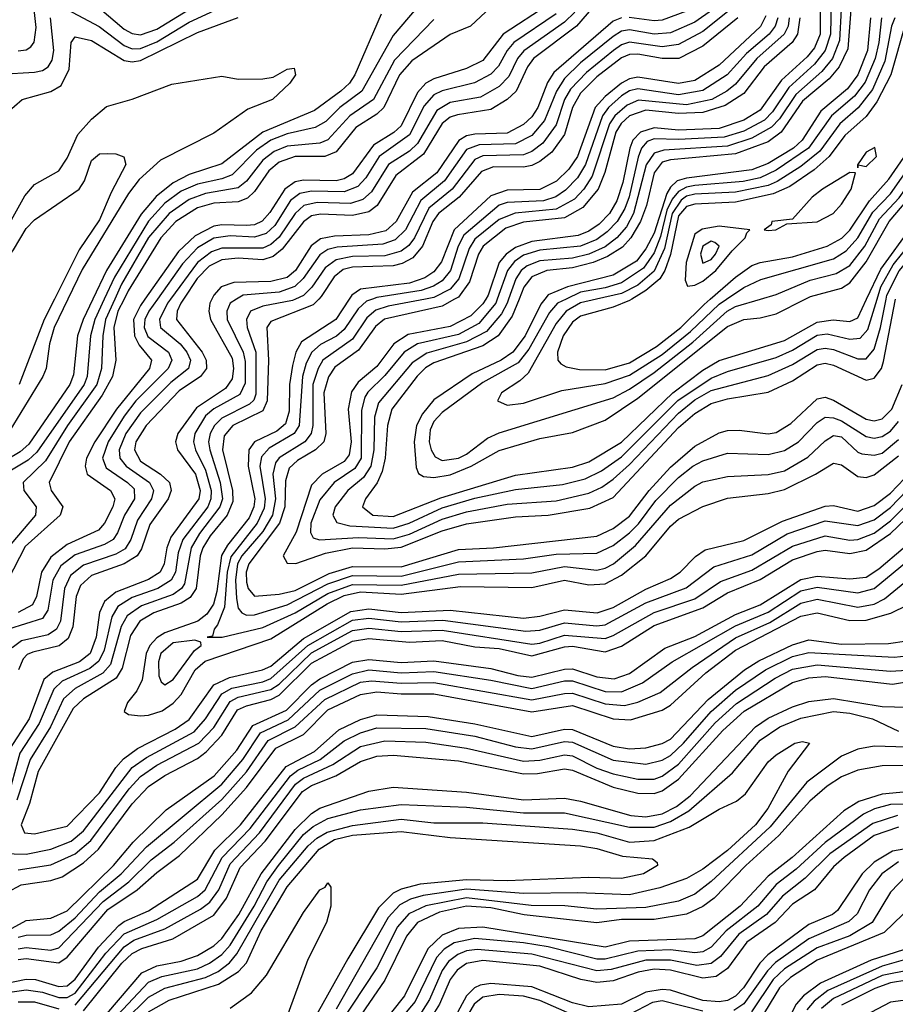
# Model space of a CAD drawing. Header units: inches. Extents: x 501365 to 657855, y 482276 to 547543.
# Tile 519 of 656: x 573974 to 576122, y 538269 to 540686. Entities that reach past the tile are written whole.
import ezdxf

# ---------------------------------------------------------------- set-up
doc = ezdxf.new("R2010")
doc.units = ezdxf.units.IN
doc.header["$MEASUREMENT"] = 0
doc.layers.add('A5573', color=7, linetype='Continuous')
doc.layers.add('A5574', color=7, linetype='Continuous')

msp = doc.modelspace()

# ---------------------------------------------------------------- linework, layer by layer
at = {"layer": 'A5573', "color": 5}
for points, elevation in [([(574153.6, 540000), (574129.9, 539950), (574116, 539910), (574106.1, 539813.9), (574096.8, 539790), (573995.9, 539644.1), (573975.1, 539624.9), (573910, 539586.9)], 3320), ([(574207.1, 540000), (574184.4, 539950), (574177.7, 539910), (574174.9, 539830), (574163.4, 539790), (574090.8, 539690), (574036.9, 539603), (573982.4, 539550), (573984, 539530), (574014.5, 539490), (574012.5, 539470), (573910, 539349.9)], 3360), ([(574181.5, 540000), (574158.6, 539950), (574147.7, 539910), (574139.1, 539810), (574132.3, 539790), (574015.9, 539624.1), (573995, 539605), (573937.2, 539570)], 3340), ([(574229.8, 540000), (574214.6, 539970), (574205, 539930), (574209.7, 539850), (574201.2, 539810), (574176.1, 539763.9), (574095.3, 539650), (574046.4, 539550), (574050.7, 539530), (574079.6, 539490), (574072.8, 539470), (573987.1, 539392.9), (573945.1, 539310)], 3380), ([(574312.1, 540000), (574290.9, 539970), (574281.1, 539950), (574278.9, 539930), (574288.1, 539908.1), (574339.3, 539870), (574347.2, 539850), (574338.3, 539830), (574259, 539750), (574230, 539713.1), (574191.2, 539650), (574177, 539610), (574185.7, 539585.7), (574238.4, 539550), (574254.3, 539534.3), (574255.7, 539510), (574231, 539470), (574214, 539426), (574203.2, 539410), (574181.9, 539398.1), (574110, 539372.6), (574074.7, 539345.3), (574054.9, 539310), (574043.3, 539236.7), (574030, 539216.3), (573946.4, 539190)], 3440), ([(574445.3, 540000), (574440.4, 539990), (574437.6, 539970), (574442.3, 539950), (574495.2, 539855.2), (574498.7, 539830), (574495.3, 539804.7), (574479, 539781), (574407.2, 539732.8), (574362.1, 539670), (574355.7, 539650), (574361.1, 539630), (574405.3, 539570), (574416.2, 539530), (574413.3, 539510), (574344.5, 539415.5), (574335, 539390), (574328.5, 539350), (574318.3, 539330), (574290, 539311.8), (574210, 539280.4), (574182.1, 539257.9), (574169.4, 539230.6), (574161.1, 539170), (574147.1, 539130), (574120.7, 539110), (574055.4, 539084.6), (574033.4, 539066.6), (573997, 538970), (573947, 538893)], 3520), ([(574092, 540000), (574058.2, 539930), (574046.6, 539890), (574039, 539830), (574030.9, 539810), (573950, 539677.4)], 3280), ([(574505.7, 540000), (574489.8, 539990), (574481.7, 539970), (574482.5, 539950), (574522.2, 539870), (574526.8, 539846.8), (574526.6, 539793.4), (574514.2, 539765.8), (574450, 539730.3), (574430, 539713.5), (574403.4, 539670), (574400.1, 539650), (574405.3, 539630), (574430, 539580.3), (574443.7, 539530), (574443, 539510), (574435, 539490), (574374.1, 539410), (574362.4, 539377.6), (574356, 539330), (574345.6, 539310), (574313.1, 539290), (574250, 539267.6), (574214.7, 539245.3), (574199.5, 539220.5), (574181.2, 539138.8), (574168.2, 539111.8), (574146.3, 539093.7), (574078, 539062), (574057.4, 539042.6), (574021.6, 538958.4), (573974.5, 538885.5), (573952.6, 538807.4)], 3540), ([(574343.8, 540000), (574336.5, 539990), (574316.6, 539950), (574319.6, 539930), (574367.9, 539890), (574383.6, 539870), (574392.9, 539850), (574388, 539830), (574345, 539795), (574270, 539720.5), (574234.3, 539670), (574217.8, 539630), (574219.9, 539610), (574234.7, 539590), (574292.4, 539550), (574302.2, 539530), (574297.6, 539510), (574262.8, 539457.2), (574246.5, 539410), (574232.6, 539387.4), (574210, 539374.1), (574130, 539347.4), (574098.7, 539321.3), (574083.4, 539290), (574073.8, 539210), (574063.8, 539190), (574043.9, 539176.1), (573978.4, 539161.6), (573955.4, 539144.6)], 3460), ([(574650.7, 540000), (574643.4, 539996.6), (574570, 539982.8), (574539.7, 539970), (574530.1, 539950), (574532.3, 539930), (574552.9, 539870), (574553.4, 539766.6), (574548, 539752), (574537.7, 539742.3), (574470, 539708.1), (574451.5, 539690), (574440.8, 539670), (574437.2, 539650), (574440.1, 539630), (574465.5, 539550), (574471, 539510), (574465.1, 539490), (574414.9, 539425.1), (574394.8, 539390), (574378.3, 539301.6), (574370.6, 539289.4), (574350, 539275.2), (574273, 539247), (574237.5, 539222.5), (574223.1, 539196.9), (574196.5, 539103.5), (574177.7, 539082.3), (574110, 539044.8), (574081.1, 539018.9), (574049.2, 538950), (573999.6, 538870), (573966.5, 538770)], 3560), ([(574281.1, 540000), (574270, 539984.3), (574253.2, 539950), (574255.6, 539910), (574267, 539887), (574297, 539850), (574292.2, 539830), (574211.1, 539730), (574158.4, 539650), (574138.1, 539610), (574134.3, 539590), (574139.6, 539570), (574196.4, 539530), (574207.4, 539510), (574202.5, 539490), (574181.7, 539450), (574167.4, 539432.6), (574090, 539397.5), (574050, 539366.9), (574027.7, 539330), (574015.4, 539270), (574005.6, 539250), (573970, 539230.5)], 3420), ([(574375.7, 540000), (574369, 539990), (574360.3, 539970), (574358.9, 539950), (574421.5, 539870), (574431.2, 539850), (574432.1, 539830), (574417.5, 539810), (574365.1, 539774.9), (574284.4, 539690), (574258.9, 539650), (574255.2, 539630), (574270, 539602.6), (574319.5, 539570), (574341, 539550), (574345.7, 539530), (574338.4, 539510), (574293.2, 539446.8), (574272.7, 539387.3), (574262.3, 539370), (574230, 539350.1), (574150, 539321.5), (574123.2, 539296.8), (574112.4, 539270), (574103.9, 539196.1), (574093.1, 539166.9), (574070.5, 539149.5), (574006.2, 539133.8), (573992.3, 539127.7), (573982.7, 539117.3), (573971.2, 539090)], 3480), ([(574059.1, 540000), (574034.1, 539950), (573972.3, 539790)], 3260), ([(574707.4, 540000), (574693.7, 539986.3), (574590, 539945.2), (574580.5, 539930), (574584.2, 539850), (574580.6, 539750), (574570, 539725.7), (574496.8, 539690), (574475.6, 539664.4), (574471.4, 539630), (574495.8, 539530), (574496.8, 539503.2), (574482.6, 539470), (574441, 539419), (574423.5, 539390), (574416.9, 539370), (574406.8, 539290), (574391.9, 539268.1), (574370, 539253.5), (574303.3, 539230), (574268.7, 539210), (574245.6, 539174.4), (574225.3, 539094.7), (574210.6, 539070), (574130, 539019.1), (574104.8, 538995.2), (574019.3, 538840.7), (573998.2, 538761.8), (573977.8, 538710), (573985.5, 538690), (574010, 538687.6), (574090, 538706.8), (574170, 538788.3), (574209.7, 538850.3), (574228.5, 538871.5), (574262.6, 538897.4), (574355.5, 538944.5), (574390, 538968.1), (574450, 539053.1), (574488.4, 539071.6), (574569.3, 539090), (574590, 539098.9), (574670, 539167.5), (574786.3, 539233.7), (574830, 539239.7), (574910, 539230.7), (575030, 539236.7), (575210, 539217.4), (575250, 539222.3), (575310, 539237.7), (575390.2, 539229.8), (575430, 539243.1), (575510, 539287.8), (575570, 539314), (575594.5, 539330), (575631.4, 539368.6), (575655.6, 539384.4), (575750, 539408), (575845.1, 539454.9), (575950, 539491.7), (575970, 539493.4), (576030, 539479.9), (576070, 539493.2), (576110, 539524), (576162, 539578)], 3580), ([(574782.5, 540000), (574749.6, 539950), (574665, 539895), (574651, 539870), (574643.2, 539836.8), (574635.9, 539790), (574634.9, 539725.1), (574625.8, 539694.2), (574604.5, 539675.5), (574550.1, 539650), (574535.8, 539630), (574534.6, 539590), (574550.4, 539510), (574548.6, 539490), (574536.8, 539463.2), (574483.6, 539396.4), (574469.1, 539370.9), (574457.7, 539282.3), (574449, 539251), (574433.1, 539226.9), (574410.6, 539209.4), (574330, 539180.8), (574310, 539168.4), (574292.9, 539150), (574284, 539130), (574274.5, 539065.5), (574261.3, 539038.7), (574238.7, 539010), (574230, 538987.6), (574240.7, 538980.7), (574270, 538977.7), (574290, 538978.6), (574323.4, 538990), (574350, 539008.2), (574370, 539030), (574404.4, 539090), (574428.6, 539111.4), (574590, 539166.4), (574727.8, 539252.2), (574770, 539272.3), (574810, 539281.3), (574910, 539276.1), (575055, 539295), (575230, 539291.9), (575310, 539310.5), (575370, 539298.8), (575410, 539301.5), (575450, 539322.7), (575510.2, 539370), (575570, 539442.8), (575590, 539459.9), (575650, 539491.3), (575710, 539511.4), (575810, 539523.2), (575850, 539532.7), (575926, 539570), (575970, 539597.1), (575990, 539593.1), (576030, 539564.9), (576050, 539562.3), (576070, 539568.6), (576130, 539615.3)], 3620), ([(574839.6, 540000), (574824.9, 539995.1), (574803.8, 539976.2), (574770, 539925.1), (574750.7, 539909.3), (574711.6, 539888.4), (574690.3, 539869.7), (574676.9, 539843.1), (574667.5, 539810), (574659.5, 539690), (574647.5, 539670), (574585.7, 539634.3), (574567, 539613), (574563.2, 539590), (574575.8, 539510), (574573.4, 539486.6), (574556.7, 539450), (574492.1, 539367.9), (574482.5, 539330), (574475.9, 539244.1), (574459, 539201), (574450.6, 539190), (574447.1, 539172.9), (574434, 539170), (574470.6, 539170.6), (574570, 539193.9), (574650, 539230.4), (574730, 539277.6), (574790, 539299.8), (574910, 539298.1), (575050, 539324.7), (575230, 539328.6), (575310, 539343.6), (575390, 539335.2), (575410, 539339.5), (575430.5, 539350), (575484.4, 539395.6), (575570, 539494), (575630, 539541.2), (575650, 539551.7), (575710, 539564.6), (575810, 539569.8), (575850, 539578.4), (575907.6, 539612.4), (575950, 539652.4), (575970, 539665), (575990, 539661.6), (576030, 539624.1), (576040.1, 539620.1), (576070, 539616.9), (576090, 539622.3), (576130, 539655.3)], 3640), ([(574969.6, 540000), (574877.7, 539982.3), (574847.5, 539972.5), (574825.8, 539954.2), (574790, 539901.8), (574717.9, 539850), (574705.7, 539830), (574693.3, 539790), (574693.2, 539690), (574689.2, 539670), (574673.5, 539650), (574610, 539610.4), (574601.6, 539598.4), (574594.8, 539570), (574601.1, 539510), (574594.1, 539470), (574570.7, 539430), (574519.2, 539370), (574508.1, 539350), (574502.9, 539310), (574505.5, 539265.5), (574510, 539241.5), (574518.6, 539230), (574530, 539224.7), (574550, 539225.2), (574630, 539249.9), (574730, 539301.2), (574790, 539321.5), (574910, 539320.2), (575050, 539354.9), (575210, 539362.9), (575290, 539374.3), (575390, 539376.2), (575430, 539395.1), (575470, 539426.2), (575491.9, 539448.2), (575534.6, 539505.4), (575590, 539562.1), (575625.1, 539590), (575650, 539603.2), (575710, 539621.8), (575810, 539619), (575850, 539628.1), (575884.3, 539650), (575930, 539697.5), (575950, 539710.3), (575970, 539709), (575990, 539701.3), (576050, 539662.8), (576070, 539659.1), (576090, 539662.4), (576110, 539675.5), (576130, 539699.7)], 3660), ([(575040.9, 540000), (575010, 539982.9), (574869.1, 539950.9), (574847, 539933), (574805.4, 539874.6), (574747, 539833), (574731.1, 539808.9), (574720, 539770), (574724.7, 539670), (574719.9, 539650), (574699.9, 539630), (574655.7, 539604.3), (574635.2, 539584.8), (574625.9, 539554.1), (574623.9, 539490), (574610.9, 539450), (574535.6, 539350), (574529.2, 539330), (574530, 539305.6), (574534.5, 539290), (574550, 539271), (574610, 539275.5), (574650, 539285.1), (574733.2, 539326.8), (574790, 539343.6), (574910, 539343.3), (575050, 539385.1), (575136.3, 539390), (575390, 539418), (575430, 539436.7), (575470, 539467.2), (575518.3, 539530), (575570, 539587.2), (575630, 539638.7), (575690, 539672), (575710, 539677.8), (575738.6, 539678.6), (575810, 539669), (575830, 539672.8), (575865.7, 539694.3), (575930, 539755.3), (575950, 539759.7), (575970, 539752.1), (576050, 539705.5), (576070, 539700.9), (576090, 539705.9), (576113.4, 539730), (576138.4, 539790)], 3680), ([(575117.1, 540000), (575110, 539988.3), (575080.8, 539959.2), (575030, 539932.6), (574927, 539913), (574892.1, 539890), (574850, 539834.8), (574803.9, 539796.1), (574787.5, 539772.5), (574779.8, 539730), (574786.7, 539650), (574782.3, 539617.7), (574770, 539601.7), (574716, 539570), (574690, 539543), (574652, 539428), (574620.6, 539370), (574630, 539351.8), (574651.2, 539351.2), (574723.9, 539376.1), (574790, 539389.7), (574870, 539387), (574910, 539391.5), (575010, 539431.5), (575070, 539448.7), (575190, 539465.6), (575270.4, 539469.6), (575372.7, 539487.3), (575430, 539513.4), (575590, 539685), (575630, 539719.4), (575670, 539743.9), (575710, 539755.2), (575810, 539771.5), (575870, 539799.1), (575930, 539839), (575950, 539842.5), (575970, 539837.6), (576050, 539800.7), (576070, 539806.3), (576087.9, 539830), (576093.2, 539846.8), (576122.6, 540000)], 3720), ([(575145.5, 540000), (575141.9, 539990), (575100.1, 539939.9), (575050, 539913.1), (574949.5, 539890.5), (574917.3, 539870), (574870, 539812.2), (574828, 539772), (574820.9, 539759.1), (574812.3, 539727.7), (574811.8, 539610), (574795.8, 539584.2), (574745.1, 539550), (574710, 539507.4), (574688, 539450), (574686.9, 539426.9), (574694.1, 539414.1), (574709.2, 539409.2), (574804.7, 539415.3), (574890, 539411.9), (574930, 539422.8), (575010, 539460.2), (575070, 539478.1), (575170, 539496.8), (575290, 539504.8), (575370, 539523.9), (575401.6, 539538.4), (575430, 539558), (575470, 539594.1), (575590, 539720), (575630, 539752.9), (575670, 539775.5), (575810, 539812.5), (575870, 539839.5), (575930, 539876.4), (575950, 539879.9), (575970, 539876.4), (576030, 539853), (576050, 539853), (576070, 539877), (576085.7, 539930), (576099.5, 540000)], 3740), ([(575173.2, 540000), (575169.7, 539990.3), (575155.8, 539964.2), (575119.2, 539920.8), (575070, 539895), (574972.5, 539867.5), (574936.6, 539843.4), (574854.3, 539745.7), (574844.6, 539710), (574842.6, 539630), (574834.9, 539590), (574817.4, 539562.6), (574778.7, 539530), (574747.6, 539490), (574741.9, 539470), (574752, 539452), (574783.8, 539443.8), (574890, 539437.6), (574929.3, 539450), (575010, 539488), (575090, 539511.3), (575190, 539532.5), (575305.1, 539545.1), (575361, 539559), (575401.4, 539578.6), (575450, 539613.1), (575588.8, 539751.2), (575670, 539806.3), (575710, 539822.4), (575830, 539856.9), (575870, 539875), (575930, 539911.1), (575954.6, 539914.6), (576010, 539901.5), (576036, 539904), (576054.9, 539925.1), (576077.1, 540000)], 3760), ([(575199, 540000), (575181.7, 539958.2), (575147.9, 539910), (575110, 539885.1), (574990, 539843.6), (574969.1, 539830.9), (574948.9, 539811.1), (574887, 539730), (574876.1, 539690), (574870.4, 539610), (574863.1, 539576.9), (574850.7, 539549.3), (574821.9, 539510), (574815, 539490), (574839.8, 539470), (574890, 539466.4), (575007.4, 539512.6), (575190, 539567.8), (575330, 539587.9), (575370, 539600.5), (575450, 539648.6), (575575.8, 539770), (575650, 539825.2), (575690, 539849.2), (575850, 539898.5), (575930, 539943.2), (575969.5, 539949.5), (576010, 539945.2), (576030, 539954.2), (576051.5, 540000)], 3780), ([(575262, 540000), (575252.3, 539987.7), (575213.7, 539910), (575183.3, 539870), (575154.7, 539850), (575083.8, 539816.2), (574990, 539752.8), (574961.8, 539718.2), (574947.5, 539690), (574941.9, 539650), (574946.7, 539586.7), (574952.3, 539572.3), (574964.7, 539564.7), (574990, 539561.9), (575030, 539568.6), (575081, 539590), (575150, 539628.6), (575250, 539657.7), (575330, 539672.6), (575410, 539702.9), (575490, 539756.7), (575710, 539932.4), (575750, 539949.6), (575790, 539953.8), (575830, 539964.1), (575901, 540000)], 3820), ([(575314.5, 540000), (575293.4, 539990), (575273.2, 539966.8), (575223.2, 539876.8), (575196.3, 539843.7), (575110, 539795.2), (575010, 539721.5), (574990, 539699.6), (574981, 539679), (574978.3, 539650), (574983, 539630), (574993.2, 539613.2), (575010, 539604.2), (575050, 539609.7), (575070, 539619.8), (575121.1, 539658.9), (575150, 539671.8), (575430, 539757.9), (575470, 539778.8), (575530, 539819.8), (575625.3, 539894.7), (575709.7, 539970), (575730, 539981.5), (575791.5, 540000)], 3840), ([(575389.2, 540000), (575350, 539991), (575314.8, 539970), (575290, 539939.9), (575221.6, 539818.4), (575200.8, 539799.2), (575155.5, 539770), (575146.2, 539750), (575170, 539739.8), (575210, 539744.9), (575304.1, 539775.9), (575410, 539792.6), (575470, 539813.3), (575550, 539864.4), (575619.7, 539920.3), (575690, 539987.7), (575708, 540000)], 3860), ([(575475.9, 540000), (575470, 539996.4), (575430, 539979.9), (575350, 539957.9), (575330, 539943.4), (575307.1, 539910), (575293.3, 539870), (575294.1, 539850), (575301.4, 539841.4), (575314.1, 539834.1), (575347.4, 539827.4), (575410, 539826.8), (575470, 539843.7), (575536.2, 539883.8), (575596, 539930), (575653, 539987), (575668, 540000)], 3880), ([(573870, 538641), (573990, 538638.1), (574050, 538650.3), (574099.9, 538670), (574130, 538695.5), (574249.6, 538850.4), (574284.6, 538875.4), (574401.6, 538938.4), (574430, 538970), (574470, 539031.3), (574494.6, 539045.4), (574570, 539060.4), (574590, 539068.9), (574680.5, 539150), (574790, 539211.7), (574830, 539216.7), (574910, 539207.9), (575011.7, 539211.7), (575215.2, 539184.8), (575250, 539187.4), (575310, 539205.3), (575390, 539197.8), (575410, 539200.8), (575510, 539254.5), (575608.5, 539291.5), (575676.7, 539343.3), (575770, 539372.4), (575856.4, 539423.6), (575950, 539455.7), (576030, 539444.1), (576070, 539458.5), (576110, 539488.5), (576169.6, 539550.4)], 3560), ([(573970, 538599.7), (574050, 538611.5), (574110, 538639), (574148.4, 538671.6), (574242.1, 538797.9), (574270, 538828.4), (574310, 538855.9), (574413.6, 538910), (574450, 538948.9), (574490, 539012.4), (574510, 539022.9), (574590, 539042.1), (574610, 539054.9), (574690, 539132.1), (574790, 539186.4), (574830, 539192.4), (574910, 539184), (575010, 539187.3), (575230, 539153), (575250, 539155.4), (575310, 539175.4), (575410, 539167.4), (575430, 539174.1), (575530, 539231), (575630, 539264.8), (575693.2, 539306.8), (575770, 539334.8), (575870, 539393.4), (575950, 539418.9), (576010, 539408.5), (576030, 539409.7), (576070, 539425.9), (576110, 539455.9), (576177, 539523)], 3540), ([(573910, 538526.7), (573977.7, 538562.3), (574050, 538573.6), (574077.8, 538582.2), (574130, 538616.8), (574167.5, 538650), (574250, 538761.2), (574290, 538803.9), (574330, 538831), (574410, 538872.3), (574431.1, 538888.9), (574469.8, 538930), (574508.3, 538991.7), (574530, 539002), (574590, 539017.7), (574610, 539028.4), (574690, 539106.9), (574790, 539160.5), (574830, 539166.8), (574930, 539158), (575010, 539162.6), (575090, 539146.6), (575150, 539142.5), (575230, 539124.7), (575310, 539146.7), (575330, 539147.9), (575410, 539134.5), (575450, 539148.5), (575530, 539199.2), (575650, 539242.1), (575710, 539278.9), (575790, 539311.5), (575870, 539360), (575930, 539381), (575950, 539383.8), (576010, 539375.5), (576050, 539383.9), (576110, 539425), (576184.3, 539495.7)], 3520), ([(573910, 538432), (573990, 538475.3), (574050, 538480.7), (574090, 538498.7), (574204.4, 538610), (574252.3, 538667.7), (574333.6, 538746.4), (574451.1, 538830), (574506.7, 538893.3), (574546, 538954), (574628.5, 538991.5), (574690, 539053.8), (574710, 539068.5), (574790, 539108.7), (574830, 539115.5), (574910, 539108), (574990, 539112.5), (575130, 539093.6), (575196, 539076), (575230, 539071.9), (575310, 539092.1), (575330, 539092.8), (575390, 539073), (575432, 539068), (575470, 539081.4), (575556.9, 539143.1), (575630, 539172), (575730, 539226.3), (575790.4, 539249.6), (575890, 539311.6), (575930, 539319.8), (576010, 539313.3), (576050, 539317.6), (576081.7, 539338.3), (576200.6, 539439.4)], 3480), ([(573970, 538434.3), (573990, 538439.4), (574050, 538439.8), (574070, 538449), (574110, 538481.3), (574170, 538545.5), (574223, 538590), (574284.6, 538655.5), (574470, 538809.3), (574521.6, 538870), (574564.3, 538935.7), (574632.1, 538967.9), (574710, 539040.6), (574790, 539080.8), (574830, 539090.2), (574910, 539083.1), (574990, 539086.5), (575130, 539065.2), (575230, 539044.6), (575310, 539063.2), (575330, 539063.6), (575410, 539037.1), (575450, 539035.9), (575502, 539058), (575574.2, 539110), (575730, 539197.9), (575810, 539231.5), (575890, 539284.3), (575930, 539292.8), (576030, 539279.4), (576070, 539289.8), (576210, 539405.3)], 3460), ([(573970, 538405.3), (573990, 538408.5), (574050, 538402), (574070, 538407.9), (574178.4, 538521.6), (574242, 538570), (574296.3, 538623.7), (574353, 538667), (574470, 538771.7), (574530, 538840), (574583.2, 538916.8), (574650, 538950.2), (574722.3, 539017.7), (574810, 539059.7), (574836.5, 539063.5), (574910, 539057.6), (574990, 539059.4), (575230, 539016.4), (575310, 539032.5), (575330, 539032.7), (575410, 539006.5), (575457.6, 539002.4), (575490, 539010.8), (575545, 539035), (575623.8, 539096.2), (575730, 539168.7), (575813.7, 539206.3), (575890, 539253.8), (575930, 539263.9), (576030, 539243.9), (576070, 539251.5), (576095.2, 539264.8), (576150, 539309.5)], 3440), ([(573970, 538379.5), (573990, 538381.8), (574070, 538371.4), (574090, 538384.8), (574190, 538501.9), (574262.3, 538550), (574310, 538593), (574365.6, 538634.4), (574470, 538734.7), (574530, 538801.5), (574602.4, 538897.6), (574670, 538931.3), (574730, 538991.7), (574810, 539029.7), (574850, 539036.2), (574910, 539031.1), (574990, 539031.6), (575230, 538986.8), (575330, 539003), (575430, 538969.9), (575472.3, 538967.7), (575550, 538990.9), (575570, 539003.4), (575656.9, 539083.1), (575730, 539138.4), (575890, 539221.6), (575930, 539230.4), (576010, 539211.4), (576050, 539212.5), (576110.9, 539229.1), (576152.7, 539250)], 3420), ([(573890, 538310.8), (573990, 538331.3), (574012.9, 538330), (574070, 538313), (574090, 538314.6), (574110, 538330.8), (574167.5, 538410), (574217, 538463), (574230, 538472.9), (574290, 538499.2), (574410, 538576.3), (574452.7, 538647.3), (574515.2, 538710), (574627.4, 538852.6), (574696.7, 538890), (574757.1, 538942.9), (574810, 538968.6), (574850, 538979.4), (574975.8, 538975.8), (575090, 538958), (575230, 538926.4), (575310, 538944.9), (575330, 538944.2), (575430, 538902.6), (575470, 538896.5), (575510, 538899.1), (575550, 538909.4), (575570, 538920.4), (575662.9, 539017.1), (575751.6, 539090), (575787.5, 539112.5), (575870, 539151.9), (575910, 539163.8), (575990, 539152.9), (576105.1, 539154.9), (576150, 539161.3)], 3380), ([(573950, 538299.1), (573990, 538305.1), (574030, 538299.3), (574070, 538286), (574090, 538285.8), (574110, 538297.1), (574185, 538395), (574230, 538442.3), (574310, 538477.3), (574410, 538533.9), (574428.8, 538550), (574470.7, 538630), (574539.5, 538700.5), (574637.9, 538830), (574656.3, 538843.7), (574710.7, 538870), (574770, 538916.2), (574810, 538936), (574850, 538948), (574970, 538946.2), (575090, 538927.4), (575190, 538900.9), (575230, 538896), (575310, 538914), (575330, 538912.6), (575430, 538868.2), (575510, 538858.6), (575550, 538868.8), (575570, 538880.3), (575601.9, 538910), (575670, 538987.8), (575730, 539040.3), (575803.7, 539090), (575870, 539122.7), (575910, 539132.8), (576118.7, 539121.3), (576150, 539124.6)], 3360), ([(574110, 538267.2), (574230, 538410.2), (574253.5, 538426.5), (574330, 538454.4), (574417.5, 538502.5), (574440.2, 538519.8), (574462.3, 538550), (574490, 538614.1), (574562.4, 538690), (574650.2, 538809.8), (574670, 538824.4), (574741.7, 538858.3), (574810, 538901.8), (574870, 538916), (574970, 538912.9), (575070, 538898.2), (575210, 538865.9), (575250, 538868.2), (575310, 538881.5), (575330, 538879.4), (575390, 538849.2), (575430, 538834.8), (575490, 538821.7), (575530, 538822.2), (575550, 538829.1), (575590, 538859), (575679.6, 538960.4), (575732.3, 539007.7), (575827.1, 539070), (575870, 539092.1), (575930, 539102.5), (576110, 539086.7), (576150, 539089.7)], 3340), ([(574130, 538253.1), (574224.7, 538370), (574250, 538394.1), (574273.4, 538406.6), (574349.6, 538430.4), (574450, 538488.1), (574480.9, 538530), (574514.9, 538605.1), (574576.4, 538670), (574668, 538792), (574690, 538806), (574749.8, 538830.2), (574810, 538865.5), (574850, 538878.2), (574890, 538880.8), (575050, 538867), (575210, 538835.1), (575244, 538836), (575310, 538847.2), (575330, 538844), (575430, 538802.3), (575490, 538787.4), (575530, 538786.4), (575550, 538793.1), (575590, 538822.2), (575698.5, 538941.5), (575750.9, 538989.1), (575870, 539059.2), (575910, 539070.8), (575950, 539073.9), (576115.1, 539055.1), (576170, 539063.7)], 3320), ([(574130, 538179), (574273.7, 538346.3), (574310, 538363.9), (574370, 538375.5), (574410, 538389), (574450, 538413.2), (574470, 538431), (574511.6, 538490), (574566.3, 538590), (574650, 538698), (574690, 538737.7), (574710, 538750.5), (574830, 538792.4), (574890, 538802.3), (575069.7, 538790.3), (575210, 538771.3), (575310, 538774.9), (575350, 538768.1), (575472.9, 538732.9), (575510, 538729.2), (575550, 538736.7), (575585.2, 538754.8), (575618.7, 538781.3), (575778.6, 538950), (575810, 538971.7), (575870, 538999.8), (575910, 539012.7), (575970, 539019.8), (576090, 539000), (576150, 538998.7)], 3280), ([(574201.2, 538230), (574290, 538323.8), (574322.3, 538337.7), (574410, 538356.5), (574439.8, 538370), (574470, 538391.6), (574490, 538414.9), (574548.7, 538510), (574580.1, 538570), (574608.9, 538610), (574670, 538685.8), (574693.9, 538706.1), (574730, 538725.8), (574810, 538746.9), (574910, 538759.7), (575070, 538753.3), (575210, 538739.6), (575310, 538738.9), (575470, 538704.2), (575530, 538704.1), (575570, 538718.2), (575615.5, 538744.5), (575722.7, 538837.3), (575790, 538917.6), (575838.4, 538950), (575890, 538971.9), (575970, 538988), (576010, 538984.2), (576065.9, 538970), (576130, 538939.7)], 3260), ([(574230, 538228.2), (574290, 538287), (574330, 538308.9), (574430, 538335.1), (574461.1, 538350), (574488.6, 538371.4), (574506.9, 538393.1), (574610, 538573.7), (574681.3, 538658.7), (574702.5, 538677.5), (574728, 538692), (574790, 538708.4), (574910, 538723.4), (574990, 538714.8), (575110, 538714.8), (575330, 538699.3), (575390, 538690.2), (575470, 538667.4), (575530, 538671.2), (575616.1, 538703.9), (575690, 538748.2), (575732.1, 538767.9), (575754, 538786), (575810, 538864.2), (575830, 538882), (575875.8, 538910), (575894, 538914), (575911.1, 538910), (575858.7, 538841.3), (575809.4, 538750), (575778.7, 538710), (575710, 538646.7), (575650, 538600.8), (575610, 538578), (575544.6, 538555.4), (575470, 538538), (575343.1, 538543.1), (575210, 538541.1), (575070, 538551.6), (574963.7, 538536.3), (574932.7, 538527.3), (574906.5, 538513.5), (574877.6, 538482.4), (574750, 538257.9)], 3240), ([(576150, 538900.3), (576070, 538903.3), (576030, 538895.8), (575990, 538878.4), (575905.2, 538814.8), (575814.8, 538705.2), (575670, 538570.4), (575630, 538539.6), (575590, 538522.3), (575510, 538506.8), (575390, 538502.8), (575311.2, 538511.2), (575228.3, 538511.6), (575070, 538531.1), (574970, 538510.9), (574928.6, 538491.4), (574900.6, 538459.4), (574850, 538358.6), (574695.4, 538124.6)], 3260), ([(576150, 538855.3), (576090, 538855), (576030, 538843.9), (575990, 538827.4), (575955.1, 538804.9), (575912.1, 538767.9), (575836.1, 538683.9), (575755.6, 538610), (575677.5, 538530), (575650, 538509.8), (575609.7, 538490.3), (575530, 538477.3), (575450, 538477.3), (575390, 538469.3), (575211.3, 538488.7), (575130, 538506), (575070, 538510.2), (575004.1, 538495.9), (574950, 538470.3), (574923.1, 538436.9), (574870, 538328.8), (574715.8, 538104.2)], 3280), ([(576150, 538791.2), (576090, 538785), (576032.6, 538767.4), (575996, 538744), (575868.7, 538630), (575810, 538584.1), (575741, 538510), (575650, 538437.6), (575630.2, 538429.8), (575470, 538424.5), (575410, 538409.4), (575110, 538458.9), (575050, 538455.8), (575010, 538438.9), (574974.7, 538405.3), (574917.8, 538290), (574821.9, 538170)], 3320), ([(576170, 538760.3), (576110, 538759.6), (576071.1, 538748.9), (576044.2, 538735.8), (575950, 538666.1), (575878.9, 538601.1), (575830, 538563.5), (575784.6, 538510), (575706.6, 538450), (575670, 538410), (575650, 538398.6), (575630, 538395.9), (575570, 538403), (575490, 538400.2), (575410, 538380.2), (575390, 538380.4), (575270, 538410.2), (575210, 538420.4), (575090, 538431.2), (575039.7, 538420.3), (575014.9, 538405.1), (574996, 538384), (574943.8, 538276.2), (574838.1, 538150)], 3340), ([(576127.6, 538732.4), (576066.7, 538713.3), (575961.4, 538638.6), (575901.1, 538578.9), (575844.9, 538535.1), (575806.3, 538490), (575738.1, 538441.9), (575693, 538387), (575670, 538369.2), (575635, 538365), (575570, 538377.4), (575510, 538377.4), (575424.9, 538355.1), (575390, 538351.9), (575230, 538392.2), (575096.2, 538403.8), (575070, 538400.3), (575048.5, 538391.5), (575025.9, 538374.1), (575010, 538352.7), (574978.9, 538281.1), (574959.8, 538250)], 3360), ([(574290, 538250.6), (574340.5, 538279.5), (574461.4, 538318.6), (574510.9, 538350), (574530, 538371.4), (574566.2, 538450), (574630, 538557.5), (574708.8, 538650), (574746, 538674), (574790, 538684.5), (574910, 538693.1), (575030, 538678.9), (575350, 538658), (575390, 538651.7), (575453, 538633), (575526.4, 538626.4), (575537.6, 538617.6), (575538.2, 538610), (575504, 538590), (575450, 538577.9), (575370, 538580.8), (575170, 538572.6), (575070, 538574.8), (574956, 538564), (574910, 538552.1), (574890, 538541.8), (574854.1, 538505.9), (574778.6, 538381.4), (574683, 538210)], 3220), ([(576130, 538704.5), (576070, 538683.4), (575996.6, 538630), (575970, 538607.1), (575923.9, 538550), (575870, 538515), (575827.5, 538470), (575757.7, 538422.3), (575710, 538357.1), (575682.3, 538337.7), (575650, 538333.9), (575570, 538353.6), (575530, 538355.4), (575491.4, 538348.6), (575430, 538327), (575390, 538323.2), (575350.1, 538330.1), (575250, 538363.3), (575110, 538377.3), (575070, 538369.8), (575047.1, 538352.9), (575030, 538330.2), (575003.6, 538270), (574983.1, 538236.9)], 3380), ([(576165.5, 538654.5), (576115.1, 538644.9), (576070, 538618.6), (576040.8, 538590), (575980.3, 538499.7), (575968.1, 538490), (575910, 538465.6), (575808.9, 538391.1), (575789.5, 538370.5), (575749.1, 538310), (575730, 538289.3), (575710, 538278.8), (575690, 538275.7), (575650, 538279), (575570, 538303.8), (575550, 538305.8), (575510, 538298.9), (575450, 538269.5), (575370, 538263.2), (575330, 538273.3), (575230, 538312.5), (575130, 538320.3), (575103.7, 538316.3), (575089.9, 538310.1), (575070.1, 538289.9), (575026.6, 538210)], 3420), ([(576130, 538618.7), (576088.7, 538590), (576058.4, 538550), (576028.5, 538491.5), (576007.7, 538472.3), (575910, 538430), (575827.8, 538372.2), (575808.1, 538351.9), (575750, 538270.8), (575725.6, 538254.4)], 3440), ([(576150, 538586.3), (576110, 538544.3), (576065.1, 538470), (576010, 538437.5), (575930, 538408.3), (575850, 538356.6), (575822.5, 538330), (575768.7, 538251.3)], 3460), ([(574490, 538260), (574542.2, 538297.8), (574579.4, 538340.6), (574670, 538494.4), (574710, 538550.1), (574723.5, 538556.5), (574730, 538567.6), (574737.1, 538557.1), (574737.1, 538510), (574726.2, 538470), (574680.5, 538379.5), (574626.3, 538230)], 3180), ([(576546.5, 538230), (576443.2, 538350), (576340.1, 538440.1), (576270, 538511), (576250, 538525.3), (576210, 538540.1), (576186, 538534), (576094.5, 538445.5), (575930, 538377.4), (575864.8, 538335.2), (575838.2, 538310), (575789.2, 538230.8)], 3480), ([(576515.8, 538195.8), (576401.3, 538321.3), (576290, 538417.1), (576250, 538440.8), (576230, 538441.5), (576210, 538434.9), (576162.5, 538410), (576062.6, 538377.4), (575938.7, 538321.3), (575896.8, 538290), (575878.7, 538270), (575842.2, 538197.8)], 3520), ([(576490, 538191), (576384.6, 538304.6), (576290, 538380.2), (576250, 538401.1), (576210, 538397.7), (576090, 538363.3), (575956.4, 538303.6), (575922.8, 538277.2), (575904.5, 538255.5)], 3540), ([(576465.7, 538185.7), (576370, 538287.8), (576270, 538358.2), (576230, 538367.9), (576090, 538340.2), (575970, 538283.8), (575941.1, 538258.9)], 3560), ([(576370, 538258.5), (576270, 538324.7), (576230, 538336.4), (576190, 538334.9), (576110, 538322.5), (576071.4, 538308.6), (575990, 538267.7)], 3580), ([(575330, 538243.8), (575250, 538278.6), (575210, 538289.8), (575150, 538293.9), (575110, 538287.2), (575088.6, 538270), (575041, 538190)], 3440), ([(576340.9, 538220.9), (576270, 538271.4), (576230, 538285.7), (576190, 538285.6), (576110, 538274.4), (576015.6, 538224.4)], 3620), ([(573970, 538275.8), (574010, 538275.4), (574070, 538258.6)], 3340), ([(575650, 538252.6), (575550, 538277.9), (575526.1, 538273.9), (575470, 538244.6)], 3440)]:
    msp.add_lwpolyline(points, dxfattribs=dict(at, elevation=elevation))
at = {"layer": 'A5573', "color": 5, "elevation": 3640}
msp.add_lwpolyline([(574403.3, 539163.3), (574350, 539156.1), (574319.9, 539130), (574314.4, 539110), (574315.5, 539075.5), (574320.7, 539060.7), (574330, 539053.7), (574350, 539066.7), (574402.4, 539137.6), (574419.1, 539150), (574417.9, 539157.9)], close=True, dxfattribs=at)
at = {"layer": 'A5574', "color": 5}
for points, elevation in [([(573970, 540609), (573990, 540611.9), (574000.8, 540619.2), (574009.7, 540630.3), (574013.9, 540666.1), (574003.1, 540770)], 3360), ([(576077.1, 540000), (576086, 540030), (576116.3, 540083.7), (576187.7, 540172.3), (576270, 540264.1), (576290, 540276), (576370, 540300.6), (576390, 540314), (576403.4, 540336.6), (576445.3, 540454.7), (576458.9, 540481.1), (576490, 540509.4), (576544.8, 540535.2), (576570, 540553), (576614.8, 540630), (576655.3, 540684.7), (576710, 540771.6)], 3760), ([(574170, 540713.7), (574230, 540662.3), (574250, 540651.6), (574270, 540648.6), (574310, 540662.4), (574426.6, 540733.4)], 3360), ([(574970, 540741.5), (574890, 540646.6), (574813.1, 540510), (574759.6, 540470), (574724.5, 540435.5), (574699.1, 540420.9), (574630, 540405.4), (574590, 540390), (574554.6, 540365.4), (574494.9, 540305.1), (574470, 540295.2), (574410, 540282.3), (574370, 540264.8), (574330, 540235.2), (574290, 540191.5), (574206.2, 540053.8), (574181.5, 540000)], 3340), ([(575270, 540721.9), (575160, 540650), (575110, 540585.7), (575070, 540565.7), (574990, 540540.5), (574970, 540529.5), (574950, 540507.1), (574910, 540425.5), (574891.6, 540408.4), (574842.1, 540377.9), (574790, 540307.3), (574770, 540295.2), (574750, 540290.4), (574670, 540291.7), (574650, 540287.5), (574624.4, 540270), (574587.8, 540212.2), (574568.9, 540191.1), (574550, 540182.6), (574530, 540180.3), (574470, 540182.5), (574450, 540178.9), (574404.7, 540155.3), (574363.6, 540116.4), (574281.1, 540000)], 3420), ([(575392.4, 540730), (575340.2, 540670), (575234.3, 540590), (575219.8, 540570), (575192.1, 540510), (575170, 540490), (575130, 540465.3), (575047.5, 540452.5), (575030, 540446.6), (575010, 540430.6), (574964.3, 540355.7), (574896.5, 540303.5), (574850.8, 540230), (574830, 540214.4), (574790, 540205.5), (574711.6, 540208.4), (574690, 540203.9), (574670, 540189.8), (574617.5, 540122.5), (574595.7, 540104.3), (574570, 540096.7), (574510, 540100.2), (574470, 540096.6), (574439, 540081), (574409.3, 540050.7), (574375.7, 540000)], 3480), ([(575937.6, 540730), (575937.3, 540650), (575923.8, 540616.2), (575905.9, 540594.1), (575842.8, 540537.2), (575790, 540463.9), (575750, 540438.8), (575690, 540418.7), (575590, 540414.3), (575530, 540419.9), (575496.6, 540410), (575478.3, 540390), (575470.6, 540370), (575453.5, 540286.5), (575438.6, 540241.4), (575420.6, 540210), (575395.8, 540184.2), (575370, 540166.3), (575344.1, 540155.9), (575230, 540141.5), (575190, 540126.5), (575166.9, 540110), (575150.2, 540090), (575123.1, 540010), (575117.1, 540000)], 3720), ([(575964.4, 540730), (575963, 540650), (575949.7, 540610), (575923.8, 540576.2), (575860.8, 540519.2), (575820.3, 540459.7), (575800.8, 540439.2), (575750, 540411.9), (575702.4, 540397.6), (575590, 540391.8), (575530, 540393.6), (575513.2, 540386.8), (575499.4, 540370), (575491.4, 540348.6), (575468.8, 540251.2), (575458, 540222), (575439.4, 540190), (575415.3, 540164.7), (575390, 540146.5), (575350, 540130.1), (575250, 540119.9), (575210, 540107.7), (575187.7, 540092.3), (575170.5, 540070), (575145.5, 540000)], 3740), ([(575668, 540000), (575730, 540053.5), (575770, 540082.1), (575790, 540089.6), (575870, 540103.5), (575954.8, 540130), (575990.4, 540149.6), (576010, 540169.4), (576058.7, 540241.3), (576105.9, 540294.1), (576150, 540357.8), (576199, 540401), (576310, 540473.8), (576373.7, 540566.3), (576470, 540654.5), (576513.6, 540726.4)], 3880), ([(575901, 540000), (575913.6, 540006.4), (575990, 540027.2), (576010, 540039.6), (576050, 540091.1), (576107, 540190), (576227.6, 540332.4), (576250, 540351.5), (576330, 540379.4), (576350, 540397.3), (576370, 540428.6), (576409.4, 540510), (576493.7, 540590), (576560.8, 540679.2), (576610, 540729.5)], 3820), ([(576099.5, 540000), (576101.5, 540010), (576131, 540069), (576210, 540162.6), (576245.3, 540194.7), (576290, 540245.6), (576310, 540255.2), (576385.4, 540274.6), (576410.5, 540289.5), (576423.2, 540316.8), (576460.4, 540439.6), (576476.9, 540470), (576503.9, 540490), (576566.3, 540513.7), (576589.1, 540530.9), (576638.2, 540621.8), (576710, 540728.6)], 3740), ([(574090, 540710.8), (574168.7, 540668.7), (574230, 540622.1), (574250, 540614.4), (574270, 540614.9), (574310, 540631.2), (574390, 540679.9), (574451.5, 540708.5)], 3340), ([(574860.7, 540699.3), (574796.2, 540550), (574783.1, 540530), (574761.9, 540510), (574697.1, 540462.8), (574570, 540409.7), (574470, 540331.9), (574390, 540306), (574350, 540285.1), (574308.3, 540251.7), (574271.7, 540208.3), (574186.7, 540070), (574153.6, 540000)], 3320), ([(575130, 540716), (575079.4, 540670), (575030, 540649.1), (574935.6, 540584.4), (574905.8, 540550), (574867.5, 540470), (574850, 540453.9), (574798.6, 540421.4), (574750, 540361.7), (574722.6, 540350), (574650, 540349.7), (574610, 540336), (574584.9, 540315.1), (574550, 540264.2), (574532.6, 540247.4), (574510, 540238.8), (574450, 540235.3), (574410, 540223.6), (574356.8, 540190), (574320.4, 540150), (574240, 540020), (574229.8, 540000)], 3380), ([(575290, 540700.2), (575186, 540630), (575169.7, 540610.3), (575148.7, 540571.3), (575130, 540551.7), (575089.6, 540530.4), (575010, 540511.4), (574990, 540501), (574966.1, 540473.9), (574930, 540403.4), (574856.1, 540350), (574822.7, 540297.3), (574803.4, 540276.6), (574770, 540262.9), (574690, 540264.6), (574661.1, 540258.9), (574638, 540242), (574599.6, 540180.4), (574578.8, 540161.2), (574550, 540152.3), (574490, 540155.4), (574450, 540149.1), (574410, 540125.4), (574373.5, 540086.5), (574312.1, 540000)], 3440), ([(575335.5, 540704.5), (575310, 540679.4), (575210.4, 540609.6), (575195.2, 540590), (575173.8, 540546.2), (575150, 540521.3), (575104.3, 540495.7), (575030, 540482.2), (574997.1, 540462.9), (574950, 540382.1), (574930, 540362.9), (574879, 540330), (574836.5, 540263.5), (574815.7, 540244.3), (574785.7, 540234.3), (574703.3, 540236.7), (574671, 540230), (574650, 540210.4), (574610, 540151.9), (574590, 540133.7), (574570, 540125.2), (574470, 540125.1), (574444.3, 540115.7), (574409.9, 540090.1), (574343.8, 540000)], 3460), ([(575673.7, 540710), (575630, 540679.6), (575570, 540653.6), (575530, 540650.3), (575470, 540661), (575450, 540657.3), (575430, 540644.5), (575350, 540579.7), (575310, 540541.2), (575290.5, 540510), (575261.7, 540438.3), (575230, 540401.7), (575190, 540380.7), (575101.1, 540378.9), (575070, 540367.1), (575016.3, 540290), (574957.8, 540242.2), (574920, 540170), (574894.8, 540145.2), (574865, 540135), (574752.6, 540127.4), (574730, 540121.7), (574710, 540108.8), (574669.5, 540050.5), (574649.2, 540030.8), (574610, 540017.3), (574521.7, 540010), (574505.7, 540000)], 3540), ([(575710, 540705.1), (575650, 540656.7), (575590, 540624.5), (575550, 540618.9), (575470, 540630.1), (575450, 540623.7), (575430.3, 540609.7), (575364.1, 540555.9), (575324.7, 540515.3), (575310.7, 540490), (575290, 540428), (575257.2, 540382.8), (575230, 540362.2), (575210, 540353.9), (575110, 540351.5), (575090, 540342.2), (575034.9, 540270), (574977.2, 540222.8), (574942.2, 540150), (574928.8, 540131.2), (574910, 540117.6), (574870, 540106.5), (574790, 540104.4), (574750, 540096.5), (574722.9, 540077.1), (574690.6, 540029.4), (574670, 540008.9), (574650.7, 540000)], 3560), ([(575988.7, 540711.3), (575985.1, 540634.9), (575967.5, 540590), (575941.8, 540558.2), (575877.6, 540502.4), (575837.5, 540442.5), (575818.3, 540421.7), (575770, 540394.5), (575710, 540374.9), (575554.2, 540365.8), (575530, 540358), (575510.8, 540329.2), (575480, 540210), (575462.4, 540177.6), (575438.8, 540150), (575410, 540128.4), (575370, 540110), (575330, 540100.5), (575250, 540094.2), (575218.6, 540081.4), (575204.2, 540070), (575190.8, 540050), (575173.2, 540000)], 3760), ([(576012.8, 540710), (576005.6, 540614.4), (575984.3, 540570), (575959.6, 540540.4), (575894, 540486), (575841.7, 540410), (575810, 540386.3), (575730, 540356.2), (575570, 540342), (575550, 540336), (575530, 540310), (575511.2, 540230), (575497.1, 540190), (575473.4, 540150), (575452.3, 540127.8), (575415.8, 540104.2), (575381.1, 540090), (575330, 540076.9), (575267.1, 540070), (575230, 540054.6), (575211, 540029), (575199, 540000)], 3780), ([(575610, 540706.9), (575550, 540684.8), (575530, 540682.5), (575469.2, 540690.8)], 3520), ([(575708, 540000), (575750, 540028.6), (575791.7, 540048.3), (575970, 540098.6), (576001.7, 540118.3), (576029.7, 540150.3), (576066.6, 540213.4), (576110, 540258.5), (576170, 540343.5), (576222.2, 540390), (576303.6, 540436.4), (576325.5, 540454.5), (576380.2, 540539.8), (576490.1, 540650), (576527.8, 540712.2)], 3860), ([(576051.5, 540000), (576086.2, 540073.8), (576162.1, 540177.9), (576244.4, 540275.6), (576265.7, 540294.3), (576350, 540323.6), (576376.7, 540343.4), (576390, 540366.1), (576441.3, 540490), (576470, 540519.2), (576550, 540572.9), (576598.9, 540650), (576646.8, 540710)], 3780), ([(573927.9, 540552.1), (574010, 540557.1), (574030, 540561.2), (574043.5, 540570), (574053.9, 540586.1), (574057.3, 540610), (574049.4, 540690.6)], 3340), ([(573942.6, 540457.4), (573980.3, 540490), (574050, 540509.5), (574075.9, 540524.1), (574095.5, 540564.5), (574100.1, 540630), (574110, 540643.3), (574150, 540634.4), (574230, 540585.2), (574250, 540582.3), (574270, 540585.6), (574410, 540654.4), (574510, 540690.7)], 3320), ([(574990, 540685.8), (574893.4, 540586.6), (574841.5, 540490), (574783.9, 540450), (574730, 540391.1), (574710, 540382.4), (574630, 540375.6), (574597.9, 540362.1), (574570, 540341.2), (574530, 540289.7), (574510, 540273.2), (574430, 540259), (574390, 540244.6), (574340.7, 540210), (574290, 540151), (574223.6, 540036.4), (574207.1, 540000)], 3360), ([(575450, 540690.3), (575430, 540682.3), (575284.4, 540555.7), (575268.7, 540531.3), (575245.3, 540470), (575230, 540447.3), (575210, 540428.5), (575170, 540406.8), (575090, 540404.9), (575070, 540400.4), (575051.2, 540388.8), (574997.5, 540310), (574937.7, 540262.3), (574897.3, 540190), (574872.1, 540167.9), (574830, 540157.5), (574745.9, 540154.1), (574712.1, 540147.9), (574689.1, 540130.9), (574650.2, 540069.8), (574630, 540052.9), (574590, 540042.9), (574498.9, 540041.1), (574468.5, 540030), (574450, 540009.5), (574445.3, 540000)], 3520), ([(575735.9, 540690), (575650, 540620.6), (575591.1, 540590), (575550, 540590), (575490, 540601.2), (575470, 540600.2), (575450, 540591.7), (575390, 540545), (575350, 540505.7), (575330.2, 540470), (575310, 540404), (575279.2, 540360.8), (575250, 540337.3), (575230, 540327.6), (575210, 540323.6), (575135.8, 540324.2), (575106.7, 540313.3), (575051.7, 540250), (575001.3, 540210), (574987.7, 540190), (574962.4, 540130), (574938.7, 540101.3), (574912.5, 540087.5), (574890, 540082), (574790, 540078.4), (574767.6, 540072.4), (574745, 540055), (574713.7, 540006.3), (574707.4, 540000)], 3580), ([(575804.5, 540695.5), (575791.1, 540668.9), (575690, 540574), (575630, 540536.3), (575590, 540528.7), (575490, 540544.3), (575470, 540540.3), (575450, 540529.8), (575410, 540497.5), (575386, 540470), (575342.4, 540350), (575321.4, 540318.6), (575290.9, 540289.1), (575250, 540269), (575170, 540267.7), (575130, 540253.4), (575039.5, 540170), (575008.5, 540091.5), (574990, 540066.6), (574967.9, 540052.1), (574930, 540039.2), (574810, 540024.1), (574789, 540010), (574782.5, 540000)], 3620), ([(575833.3, 540690), (575827.3, 540670), (575812.2, 540650), (575757, 540603), (575709.3, 540550), (575650, 540511.5), (575590, 540501.6), (575490, 540516.3), (575470, 540511), (575450, 540498.8), (575417.9, 540470), (575403.4, 540450), (575361.6, 540330), (575342.1, 540297.9), (575312.6, 540267.4), (575288.7, 540251.3), (575258.7, 540241.3), (575170, 540237.3), (575150, 540230.1), (575063.4, 540156.6), (575049.8, 540130.2), (575030.3, 540070), (575010, 540044.8), (574988.6, 540031.4), (574958.9, 540021.1), (574850, 540003.5), (574839.6, 540000)], 3640), ([(575861.2, 540690), (575858.7, 540670), (575849.3, 540650), (575781.8, 540590), (575730, 540527.5), (575708.5, 540510), (575671.8, 540490), (575610, 540476.6), (575492.1, 540487.9), (575463.8, 540476.2), (575433.7, 540450), (575420.4, 540430), (575378, 540302), (575357.9, 540270), (575334.5, 540245.5), (575290, 540220.7), (575189.2, 540210.8), (575150, 540195.2), (575090, 540147.2), (575076.1, 540123.9), (575051, 540050), (575030, 540024.7), (574990, 540003.9), (574969.6, 540000)], 3660), ([(575888, 540690), (575881.9, 540650), (575868.7, 540630), (575800.1, 540570), (575750, 540504.7), (575704.9, 540475.1), (575650, 540458.2), (575590, 540455.2), (575510, 540463.3), (575470, 540450), (575449, 540431), (575436.5, 540410), (575409.4, 540310.6), (575392.8, 540270), (575355.3, 540224.7), (575310, 540199), (575210, 540188.4), (575166.2, 540173.8), (575110.5, 540129.5), (575099.7, 540110), (575077.6, 540042.4), (575050, 540005), (575040.9, 540000)], 3680), ([(576060.8, 540690), (576053.3, 540610), (576029.6, 540550.4), (576004.4, 540515.6), (575939.2, 540460.8), (575893.3, 540390), (575871.8, 540370), (575810, 540332.5), (575770, 540317.3), (575610, 540296.8), (575587, 540290), (575570, 540274.7), (575561.2, 540258.8), (575530, 540161.5), (575510, 540123), (575487.2, 540092.8), (575430, 540058.4), (575318, 540030), (575270, 540010.1), (575262, 540000)], 3820), ([(576088.2, 540690), (576081.7, 540630), (576072.1, 540590), (576047.6, 540532.4), (576022.1, 540497.9), (575965.5, 540450), (575908.8, 540370), (575830, 540316.2), (575790, 540297.2), (575748.8, 540288.8), (575630, 540278.5), (575610, 540274.8), (575590, 540264.3), (575574.7, 540245.3), (575561.8, 540218.2), (575546.1, 540153.9), (575530, 540113.7), (575504.4, 540075.6), (575450, 540040.2), (575410, 540027.5), (575350, 540016.8), (575314.5, 540000)], 3840), ([(576121.1, 540690), (576112.5, 540670), (576095.9, 540584.1), (576065.6, 540514.4), (576030.8, 540469.2), (575985.4, 540430), (575936.7, 540363.3), (575890, 540325.5), (575831.8, 540288.2), (575810, 540278.9), (575730, 540262.5), (575630, 540257.5), (575610, 540252.9), (575596.9, 540243.1), (575574.6, 540210), (575555.5, 540124.5), (575530, 540068.2), (575490, 540034.5), (575450, 540013.9), (575389.2, 540000)], 3860), ([(576164.6, 540695.4), (576146, 540674), (576111.3, 540550), (576076.3, 540483.7), (576050, 540448), (575998.3, 540401.7), (575959.9, 540350), (575922.7, 540317.3), (575863.4, 540276.6), (575822.1, 540257.9), (575730, 540237.7), (575630, 540233.1), (575610, 540227.2), (575590, 540204.1), (575570.5, 540109.5), (575556.6, 540070), (575544, 540050), (575510, 540020.8), (575475.9, 540000)], 3880), ([(575791.5, 540000), (575830, 540011.6), (575913.3, 540046.7), (575976.9, 540063.1), (576010, 540082.5), (576046.9, 540130), (576083.2, 540196.8), (576131.4, 540248.6), (576172.8, 540307.2), (576210.2, 540349.8), (576250, 540379.7), (576312.8, 540407.2), (576344.2, 540435.8), (576395.2, 540524.8), (576476.3, 540603.7), (576512.8, 540647.2), (576543.7, 540696.3)], 3840), ([(573929.5, 540150), (573986.4, 540253.6), (574010, 540280.9), (574070, 540314.5), (574090, 540345.8), (574116.5, 540403.5), (574150, 540441.5), (574187, 540473), (574250, 540490.8), (574347.1, 540527.1), (574470, 540546.8), (574510, 540539.4), (574570, 540540.4), (574595.3, 540544.7), (574630, 540564.4), (574646.8, 540566.8), (574650.1, 540550), (574636.6, 540530), (574594.3, 540490), (574533.6, 540466.4), (574450, 540407.1), (574319.3, 540340.7), (574266.6, 540293.4), (574240.9, 540259.1), (574127.1, 540072.9), (574092, 540000)], 3280), ([(573877.2, 540000), (573890, 540024.7), (573958.9, 540121.1), (573990, 540173.6), (574010, 540194.9), (574119.4, 540270), (574132.8, 540290), (574150, 540340.3), (574170, 540356.5), (574190, 540357.6), (574210, 540356.5), (574229.1, 540349.1), (574234, 540330), (574198.3, 540261.7), (574170, 540194.3), (574119.5, 540120.5), (574059.1, 540000)], 3260)]:
    msp.add_lwpolyline(points, dxfattribs=dict(at, elevation=elevation))
for points, elevation in [([(576071.6, 540371.6), (576050, 540360.8), (576029.4, 540329.4), (576030, 540322), (576030.9, 540329.1), (576050, 540325.6), (576076.1, 540350)], 3920), ([(576010, 540311), (575943, 540270), (575918.3, 540250), (575870, 540196.2), (575818.7, 540190), (575817.7, 540182.3), (575800.4, 540170), (575810, 540168.4), (575829.2, 540170), (575855.7, 540184.3), (575930, 540189.9), (575969.1, 540210), (575990, 540232.7), (576013.2, 540270), (576024, 540310)], 3920), ([(575690, 540178.7), (575648.1, 540171.9), (575630, 540159.7), (575609.1, 540090), (575606.1, 540046.1), (575612.1, 540032.1), (575630, 540034.2), (575650, 540043.6), (575681.4, 540070), (575721.3, 540118.7), (575753.8, 540150), (575757.3, 540162.7), (575764.8, 540170)], 3920), ([(575670, 540142.4), (575649.8, 540130.2), (575644.3, 540110), (575650, 540088.2), (575670, 540097.2), (575680.5, 540110), (575689.9, 540130), (575679, 540139)], 3940)]:
    msp.add_lwpolyline(points, close=True, dxfattribs=dict(at, elevation=elevation))

doc.saveas('drawing.dxf')
